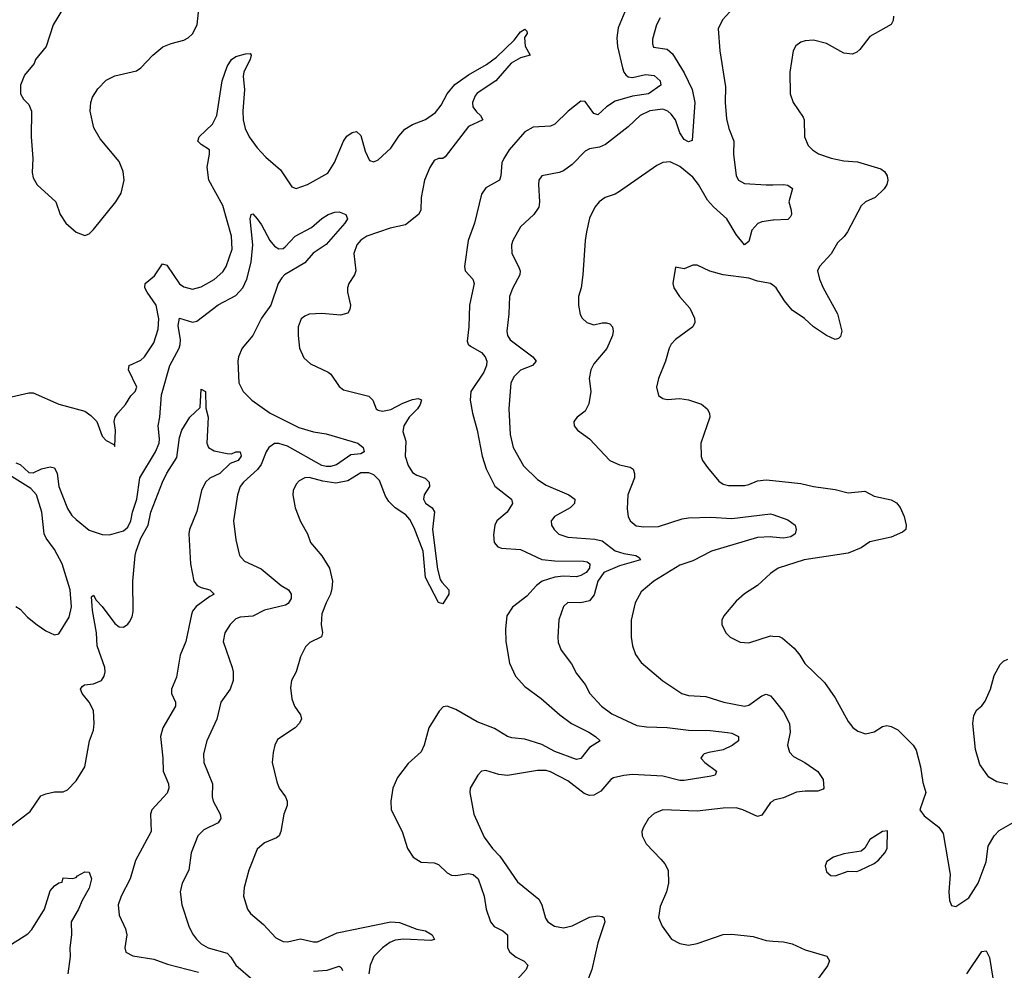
# Model space of a CAD drawing. Header units: inches. Extents: x 1694797 to 1849917, y 907313 to 1017959.
# Tile 400 of 656: x 1736508 to 1741074, y 984966 to 989374. Entities that reach past the tile are written whole.
import ezdxf

# ---------------------------------------------------------------- set-up
doc = ezdxf.new("R2010")
doc.units = ezdxf.units.IN
doc.header["$MEASUREMENT"] = 0
doc.layers.add('B7938', color=7, linetype='Continuous')
doc.layers.add('B7948', color=7, linetype='Continuous')

msp = doc.modelspace()

# ---------------------------------------------------------------- linework, layer by layer
at = {"layer": 'B7938', "color": 5}
for points, elevation in [([(1740000, 989490.4), (1739970, 989497), (1739944.1, 989495.9), (1739912.2, 989487.8), (1739876.4, 989470), (1739801.6, 989410), (1739767, 989373), (1739747.9, 989332.1), (1739754.6, 989230), (1739781.8, 989061.8), (1739779.6, 988990), (1739786, 988914), (1739796, 988870), (1739820.2, 988810), (1739818.5, 988750), (1739831.2, 988650), (1739841.5, 988630), (1739870, 988614.5), (1739970, 988607.7), (1740000, 988608.6)], 860), ([(1736711.2, 989428.8), (1736663.6, 989350), (1736630.3, 989249.7), (1736581, 989190), (1736576, 989170), (1736530, 989116), (1736512, 989070), (1736512.7, 989030), (1736526, 989006), (1736550, 988980.7), (1736562.6, 988950), (1736561.7, 988830), (1736568.8, 988730), (1736565.9, 988665.9), (1736570, 988641), (1736590, 988607.7), (1736675.5, 988530), (1736695.5, 988470), (1736723, 988430), (1736770, 988388.5), (1736810, 988372.7), (1736830, 988381.6), (1736850, 988400.4), (1736954.8, 988530), (1736978.7, 988570), (1736992.9, 988630), (1736987.7, 988670), (1736970, 988715.6), (1736881.1, 988821.1), (1736852.8, 988872.8), (1736835.5, 988950), (1736838.8, 988990), (1736846.1, 989013.9), (1736870, 989054), (1736910, 989093.4), (1736950, 989112.8), (1737050, 989137.1), (1737069.7, 989150.3), (1737125.6, 989210), (1737172.2, 989247.8), (1737210, 989264.2), (1737270, 989278.5), (1737290, 989289.1), (1737310, 989307.6), (1737331.3, 989350), (1737341.2, 989438.8)], 820), ([(1739314.9, 989410), (1739284, 989336), (1739276.8, 989290), (1739280.9, 989250), (1739303.6, 989150), (1739309.8, 989129.8), (1739318.8, 989118.8), (1739330, 989108.4), (1739350, 989105.1), (1739410, 989119.9), (1739450, 989115.1), (1739479, 989090), (1739481.6, 989070), (1739423.6, 989030), (1739350, 989019.1), (1739270, 988995.3), (1739230.1, 988970), (1739190, 988933), (1739170, 988939.4), (1739130, 988994.4), (1739110, 988996.2), (1739051.3, 988950), (1738990, 988889.7), (1738970, 988879.7), (1738890, 988875.8), (1738850, 988853.6), (1738778.8, 988770), (1738753.2, 988730), (1738744.2, 988710), (1738739.3, 988650), (1738732.6, 988630), (1738670, 988593.6), (1738650, 988564.2), (1738617.3, 988430), (1738588.5, 988350), (1738570.3, 988230), (1738573.7, 988210), (1738610, 988170.4), (1738615.2, 988150), (1738593.4, 988050), (1738591.2, 987950), (1738583.6, 987883.6), (1738587.2, 987870), (1738599.3, 987859.3), (1738650.1, 987830.1), (1738667.2, 987810), (1738674.8, 987790), (1738673, 987770), (1738660.5, 987739.5), (1738600.2, 987650), (1738597.1, 987610), (1738607.7, 987550), (1738630.2, 987470), (1738653.5, 987350), (1738671.4, 987291.4), (1738711.5, 987211.5), (1738789.1, 987150), (1738793.2, 987130), (1738769.5, 987090.5), (1738721.5, 987050), (1738711.4, 987030), (1738705.5, 986985.5), (1738708.5, 986950), (1738725.5, 986930), (1738743, 986923), (1738830, 986917.3), (1738930, 986871.1), (1738990, 986864.6), (1739123.3, 986863.3), (1739139.4, 986859.4), (1739152.1, 986850), (1739150.5, 986830), (1739135.1, 986810), (1739110, 986796), (1739090, 986790.4), (1739030, 986793.2), (1738990.4, 986789.6), (1738931.1, 986770), (1738905, 986750), (1738859.6, 986700.4), (1738793.6, 986650), (1738768, 986610), (1738760.7, 986550), (1738763.2, 986490), (1738779.6, 986390), (1738807.4, 986330), (1738850, 986281.7), (1738926.9, 986226.9), (1739013.1, 986150), (1739067.1, 986110), (1739148.1, 986070), (1739178.9, 986050), (1739199.3, 986030), (1739150, 985999.8), (1739110, 985948), (1739090, 985944.1), (1738990, 985980.7), (1738930, 986013.4), (1738850, 986037.3), (1738790, 986043.1), (1738770, 986049.3), (1738710, 986087.5), (1738630, 986117.3), (1738530, 986175.9), (1738490, 986190.9), (1738472.6, 986187.4), (1738452.8, 986167.2), (1738405.7, 986090), (1738383.2, 986010), (1738370, 985979.5), (1738310, 985925.1), (1738260.6, 985859.4), (1738239.1, 985810), (1738229.2, 985750), (1738231.5, 985710), (1738282, 985610), (1738307, 985530), (1738333, 985490), (1738370, 985467.2), (1738430, 985463.6), (1738450, 985456), (1738490, 985417.7), (1738510, 985406.5), (1738530, 985405.4), (1738590, 985414.3), (1738610.6, 985410.6), (1738634.4, 985390), (1738662.8, 985310), (1738671.8, 985250), (1738691.3, 985190), (1738709, 985169), (1738748.3, 985148.3), (1738770.1, 985130.1), (1738771, 985070), (1738780.7, 985050), (1738810, 985026.7), (1738848.4, 985008.4), (1738864.6, 984990), (1738856.9, 984970), (1738802.2, 984910)], 820), ([(1739478, 989382), (1739461.6, 989350), (1739443.4, 989283.4), (1739442.3, 989262.3), (1739447.1, 989247.1), (1739510, 989236.5), (1739536.2, 989216.2), (1739590, 989128), (1739626.4, 989050), (1739639.2, 988990), (1739626.4, 988813.6), (1739610, 988807.8), (1739590, 988818), (1739570, 988849.7), (1739548.9, 988908.9), (1739530, 988936.4), (1739514.3, 988950), (1739490, 988958.5), (1739430, 988951.7), (1739384.9, 988930), (1739330, 988876.4), (1739224.7, 988795.3), (1739197.2, 988782.8), (1739150, 988775.3), (1739130, 988764.8), (1739070, 988702.4), (1739030, 988672.8), (1739010, 988664.8), (1738930, 988649.4), (1738916.4, 988630), (1738914, 988610), (1738919.5, 988530), (1738915.6, 988504.4), (1738893, 988470), (1738830, 988414), (1738794.6, 988350), (1738789, 988330), (1738790.3, 988290), (1738822, 988230), (1738829.1, 988210), (1738828.1, 988190), (1738792.9, 988127.1), (1738779.2, 988090), (1738776.2, 988010), (1738766.9, 987930), (1738770.3, 987910), (1738783.1, 987890), (1738888, 987810), (1738902.8, 987790), (1738886, 987770), (1738830, 987748.2), (1738801.2, 987718.8), (1738786.3, 987690), (1738776.1, 987570), (1738782.6, 987450), (1738796.3, 987390), (1738844.8, 987304.8), (1738910, 987242.4), (1738950, 987216.1), (1739054, 987170), (1739083, 987150), (1739080.4, 987130), (1739061.6, 987110), (1738987.7, 987070), (1738979.9, 987060.1), (1738973, 987050), (1738974.9, 987030), (1738986, 987010), (1739008.3, 986988.3), (1739050, 986973.6), (1739175.3, 986964.7), (1739210, 986958.1), (1739270, 986911.3), (1739310, 986898), (1739364.7, 986890), (1739380.7, 986880.7), (1739387.3, 986870), (1739290, 986841.2), (1739217.7, 986810), (1739189.1, 986770), (1739172.7, 986707.3), (1739150, 986679.8), (1739110, 986670.6), (1739050, 986672), (1739030, 986653.3), (1739008.3, 986591.7), (1739003.6, 986510), (1739005.9, 986485.9), (1739019.6, 986450), (1739066.5, 986386.5), (1739090, 986342.4), (1739130.9, 986290.9), (1739151.6, 986250), (1739206, 986190), (1739254.7, 986154.7), (1739370, 986100.6), (1739414.6, 986094.6), (1739510, 986092.1), (1739610, 986079.5), (1739710, 986077.5), (1739790, 986068.1), (1739810, 986064.8), (1739842, 986050), (1739841.1, 986030), (1739812.3, 986007.7), (1739771.1, 985988.9), (1739703.7, 985976.3), (1739681.6, 985970), (1739676.1, 985963.9), (1739666.7, 985950), (1739685.7, 985930), (1739739.3, 985890), (1739734, 985870), (1739714.3, 985865.7), (1739590, 985845.7), (1739570, 985846.4), (1739490, 985866.4), (1739350, 985873.1), (1739310, 985869.8), (1739262, 985858), (1739249.5, 985850.5), (1739203.6, 985796.4), (1739170, 985778.5), (1739150, 985777), (1739125.3, 985785.3), (1739050, 985844), (1738970, 985886.8), (1738950, 985892.8), (1738910, 985892), (1738770, 985869.8), (1738730, 985874.5), (1738670, 985893), (1738650, 985889.5), (1738632.7, 985870), (1738597.1, 985810), (1738596.4, 985790), (1738614.9, 985690), (1738662.6, 985582.6), (1738700.9, 985530), (1738734.4, 985494.4), (1738816.9, 985376.9), (1738915.7, 985295.7), (1738930.2, 985270), (1738947.3, 985207.3), (1738957.6, 985190), (1738987.7, 985170), (1739030, 985162.2), (1739070, 985172.3), (1739150, 985212.6), (1739190, 985218.7), (1739210, 985215.5), (1739217.3, 985210), (1739222.4, 985190), (1739190, 985093.2), (1739161.1, 984970), (1739146, 984930)], 840), ([(1736430, 987615.8), (1736550, 987643.1), (1736570, 987643.7), (1736690, 987590.5), (1736810, 987559.1), (1736838.5, 987538.6), (1736865.5, 987510), (1736890, 987442), (1736910, 987423), (1736944.7, 987404.7), (1736950, 987394), (1736953.3, 987470), (1736947, 987510), (1736951.6, 987530), (1736962.9, 987550), (1736998.7, 987590), (1737023.5, 987630), (1737043.1, 987650), (1737051.3, 987670), (1737012.7, 987750), (1737016.4, 987770), (1737070, 987795), (1737087.6, 987810), (1737130, 987875.8), (1737150, 987938.8), (1737152.8, 987987.2), (1737140.6, 988050), (1737098.8, 988110), (1737089.3, 988130), (1737089.4, 988150.6), (1737134, 988186), (1737170, 988242.3), (1737190, 988235.8), (1737250, 988149.2), (1737270, 988134.4), (1737310, 988124.9), (1737350, 988135.5), (1737410, 988169.2), (1737450, 988204.9), (1737466, 988230), (1737493.1, 988310), (1737490.4, 988370), (1737450, 988512.6), (1737385.8, 988630), (1737378.4, 988690), (1737389, 988750), (1737387.8, 988770), (1737350, 988794.6), (1737334.6, 988810), (1737340.2, 988830), (1737401.6, 988890), (1737423.2, 988930), (1737446.6, 989090), (1737470, 989156.5), (1737490.8, 989190), (1737510, 989203), (1737555, 989215), (1737576.3, 989216.3), (1737581.6, 989210), (1737576.5, 989190), (1737547.3, 989132.7), (1737544.7, 989110), (1737550.1, 989050), (1737542.7, 988950), (1737545.1, 988910), (1737554.5, 988870), (1737573, 988830), (1737610, 988779), (1737650, 988736.5), (1737717.1, 988677.1), (1737770, 988598.7), (1737790, 988591.5), (1737843.6, 988610), (1737937.6, 988662.4), (1737968.8, 988711.2), (1738010, 988811.1), (1738025.7, 988834.3), (1738050, 988851.3), (1738070, 988855.8), (1738090, 988837.4), (1738110, 988764.9), (1738130, 988721.6), (1738150, 988714), (1738170, 988724.2), (1738230, 988778.6), (1738265.8, 988834.2), (1738294.3, 988865.7), (1738330, 988888.1), (1738390, 988911.4), (1738436.3, 988943.7), (1738463.3, 988976.8), (1738490.4, 989030), (1738526, 989074), (1738590, 989118), (1738673.6, 989166.4), (1738719.6, 989200.4), (1738801.6, 989278.4), (1738830, 989317.7), (1738850, 989330.2), (1738859.9, 989319.9), (1738861.6, 989310), (1738848.6, 989291.4), (1738851.8, 989251.8), (1738874.8, 989210), (1738830, 989196.9), (1738788.1, 989171.9), (1738716.1, 989090), (1738630, 989032.8), (1738619.9, 989020.1), (1738607.5, 988990), (1738610.1, 988970), (1738626.6, 988946.6), (1738645.2, 988930), (1738656.1, 988910), (1738590, 988879.3), (1738481.4, 988738.6), (1738470, 988730.7), (1738450, 988729.8), (1738430, 988720.3), (1738410, 988687.8), (1738385.7, 988630), (1738370.1, 988550.1), (1738368.5, 988490), (1738357.6, 988470), (1738297, 988423), (1738226.5, 988406.5), (1738118.7, 988370), (1738090, 988352.2), (1738071.1, 988330), (1738057.7, 988290), (1738066.3, 988210), (1738061.1, 988190), (1738034.9, 988150), (1738028.9, 988130), (1738029, 988110), (1738042.3, 988050), (1738039.5, 988030), (1738030, 988012.3), (1737996.2, 988003.8), (1737908.9, 988011.1), (1737850, 988008), (1737830, 987999.7), (1737813.8, 987986.2), (1737800.2, 987950), (1737799.7, 987910), (1737806.5, 987850), (1737826.4, 987806.4), (1737857.3, 987777.3), (1737939.4, 987739.4), (1737950.4, 987730), (1737990, 987673), (1738010, 987657.6), (1738128, 987628), (1738145.3, 987610), (1738162, 987570), (1738170, 987563.1), (1738190, 987558.4), (1738230, 987567), (1738284.3, 987595.7), (1738330, 987613.1), (1738356.8, 987616.8), (1738371.7, 987611.7), (1738366, 987590), (1738353.1, 987570), (1738314.2, 987530), (1738290.1, 987490), (1738284.8, 987464.8), (1738299.3, 987419.3), (1738296.2, 987350), (1738310, 987306.3), (1738330, 987274.4), (1738350, 987262), (1738388.2, 987248.2), (1738407.8, 987230), (1738408.1, 987210), (1738383.2, 987170), (1738381, 987150), (1738390, 987132), (1738420.3, 987110), (1738431.4, 987091.4), (1738422.2, 987010), (1738446.3, 986826.3), (1738458.3, 986778.3), (1738465.2, 986765.2), (1738498.5, 986730), (1738498.8, 986710), (1738470, 986665.6), (1738450, 986671.3), (1738390, 986786.6), (1738379.1, 986910), (1738338.3, 987018.3), (1738316.9, 987056.9), (1738298.5, 987078.5), (1738250, 987110.6), (1738219.3, 987139.3), (1738204.6, 987164.6), (1738176.7, 987236.7), (1738150, 987264), (1738126.8, 987273.2), (1738090, 987272), (1738030, 987235.5), (1737974.8, 987225.2), (1737913.6, 987233.6), (1737850, 987250.5), (1737830.2, 987249.8), (1737804.5, 987235.5), (1737790, 987219.5), (1737776.5, 987190), (1737774.3, 987170), (1737785.5, 987110), (1737810, 987047.7), (1737842.6, 986990), (1737856.4, 986950), (1737910, 986888.2), (1737945.3, 986830), (1737958.7, 986770), (1737956.5, 986736.5), (1737950.2, 986710), (1737929, 986670), (1737910, 986619), (1737905.6, 986570), (1737912.3, 986530), (1737907.7, 986512.3), (1737853.5, 986486.5), (1737834.2, 986465.8), (1737810, 986419.3), (1737790.4, 986350), (1737768, 986310), (1737764.1, 986275.9), (1737770, 986224.7), (1737783.1, 986190), (1737810.4, 986150), (1737815.5, 986130), (1737804.9, 986110), (1737785.5, 986090), (1737704.1, 986035.9), (1737691.7, 986010), (1737684.2, 985975.8), (1737678.9, 985930), (1737700.5, 985840.5), (1737711.8, 985810), (1737740.3, 985770), (1737748.9, 985750), (1737748.9, 985730), (1737732.6, 985690), (1737719.7, 985610), (1737711.3, 985590), (1737699.6, 985580.4), (1737643.4, 985556.6), (1737610, 985527), (1737570.2, 985429.8), (1737548.9, 985350), (1737546.7, 985310), (1737564.2, 985250), (1737578.4, 985230), (1737638.7, 985178.7), (1737696.5, 985116.5), (1737730, 985098.9), (1737750, 985098.3), (1737810, 985111.3), (1737870, 985097.6), (1737890, 985098.5), (1737980.2, 985139.8), (1738230, 985191.3), (1738270, 985188.1), (1738350, 985157.1), (1738390, 985149.2), (1738420.7, 985130), (1738431.1, 985108.9), (1738415.4, 985104.6), (1738290.1, 985109.9), (1738250, 985105.7), (1738224.9, 985095.1), (1738190, 985070.5), (1738150.1, 985030), (1738134, 984990), (1738127.5, 984950)], 780), ([(1740000, 988443.7), (1739950, 988436.8), (1739930.7, 988429.3), (1739902.7, 988397.3), (1739890, 988345.2), (1739870, 988329.6), (1739830, 988378.5), (1739787.9, 988450), (1739725.5, 988505.5), (1739697.6, 988537.6), (1739655.5, 988610), (1739630, 988644.1), (1739570, 988693.8), (1739525, 988715), (1739490, 988711.9), (1739462.6, 988697.4), (1739290, 988577.4), (1739270, 988565.4), (1739224, 988550), (1739194.9, 988530), (1739175.1, 988504.9), (1739150, 988453.2), (1739136.9, 988390), (1739130.2, 988350), (1739119.6, 988190), (1739111.4, 988130), (1739100.2, 988090), (1739098.9, 988050), (1739106.7, 988006.7), (1739116.4, 987990), (1739138, 987970), (1739170, 987959.6), (1739210, 987967.6), (1739230, 987968.7), (1739244.2, 987964.2), (1739257.6, 987950), (1739259.6, 987930), (1739257.3, 987910), (1739231.4, 987848.6), (1739170, 987778.7), (1739156.1, 987750), (1739149.1, 987710), (1739156.9, 987650), (1739147, 987593), (1739130, 987558), (1739094, 987530), (1739077.3, 987510), (1739079.1, 987490), (1739094.8, 987470), (1739150, 987430.5), (1739245.5, 987330), (1739290, 987310.3), (1739339.2, 987299.2), (1739353, 987290), (1739359.5, 987270), (1739359, 987250), (1739329, 987170), (1739325.1, 987105.1), (1739330.5, 987070), (1739339.3, 987050), (1739367.5, 987027.5), (1739401.8, 987021.8), (1739470, 987024.4), (1739581, 987059), (1739610, 987063.8), (1739713, 987067), (1739810, 987060.7), (1739990, 987082.3), (1740000, 987078.9)], 860), ([(1736490, 987319.4), (1736510.6, 987310.6), (1736550, 987274.2), (1736570, 987271.9), (1736609.2, 987290.7), (1736650, 987300.2), (1736670, 987296.5), (1736681.5, 987270), (1736690.2, 987210), (1736730, 987107), (1736750, 987074.9), (1736770, 987056.5), (1736830, 987007.2), (1736890, 986986.7), (1736925.1, 986985.1), (1736990, 987003.8), (1737010, 987020.7), (1737024.1, 987050), (1737031.3, 987090), (1737050.9, 987150), (1737064.9, 987250), (1737138.4, 987370), (1737154.3, 987410), (1737157.1, 987430), (1737150.4, 987490), (1737158.8, 987530), (1737165.1, 987634.9), (1737204.5, 987770), (1737247.4, 987850), (1737252.4, 987867.6), (1737253.8, 987890), (1737243.6, 987956.4), (1737249, 987990), (1737310, 987970.6), (1737330, 987976.6), (1737428.2, 988051.8), (1737510, 988095.7), (1737542.4, 988130), (1737561.2, 988170), (1737581.2, 988250), (1737589, 988330), (1737577, 988450), (1737582, 988470), (1737590, 988474), (1737610, 988450.5), (1737630, 988422.4), (1737668.6, 988350), (1737690, 988323.2), (1737710, 988311), (1737730, 988313.4), (1737740, 988320), (1737786.4, 988370), (1737861.3, 988410), (1737910, 988452.2), (1737939.3, 988470), (1737970, 988482), (1737990, 988482.4), (1738021, 988470), (1738028.4, 988450), (1738016.1, 988430), (1737930, 988332), (1737869.5, 988290.5), (1737830, 988245.7), (1737736.9, 988190), (1737723.2, 988176.8), (1737706.9, 988150), (1737673.4, 988050), (1737630.1, 987990), (1737590, 987909.8), (1737539.7, 987850), (1737522.6, 987810), (1737519.2, 987790), (1737524.6, 987690), (1737544.6, 987650), (1737584.2, 987610), (1737670.3, 987550), (1737803.3, 987483.3), (1737870, 987462.2), (1737930, 987453.6), (1738077, 987410), (1738100.7, 987390), (1738105.7, 987370), (1738090, 987360.3), (1738043.3, 987356.7), (1737976.9, 987310), (1737950, 987301.8), (1737930, 987301.5), (1737910, 987306.7), (1737750, 987395.6), (1737710, 987408.8), (1737690, 987408.5), (1737663, 987390), (1737650.9, 987370), (1737628.5, 987311.5), (1737611.5, 987288.5), (1737545.5, 987230), (1737530.2, 987210), (1737518, 987170), (1737500.3, 987050), (1737510, 986962), (1737527, 986890), (1737550, 986862.4), (1737627.4, 986827.4), (1737720.7, 986750), (1737754.2, 986730), (1737767.9, 986710), (1737766.7, 986690), (1737753.4, 986666.6), (1737741.4, 986658.6), (1737643.6, 986636.4), (1737590, 986607.4), (1737530, 986604.1), (1737510, 986595.1), (1737483.9, 986570), (1737458.8, 986530), (1737451.1, 986490), (1737493.8, 986370), (1737498.5, 986350), (1737498, 986310), (1737484.7, 986270), (1737441.5, 986210), (1737422.4, 986130), (1737376.1, 986030), (1737360.2, 985970), (1737362.7, 985930), (1737401.6, 985830), (1737400.2, 985770), (1737405.6, 985750), (1737437.7, 985690), (1737440.3, 985670), (1737428.2, 985650), (1737362.1, 985617.9), (1737334.3, 985590), (1737303.6, 985510), (1737292.9, 985430), (1737262.3, 985370), (1737253.1, 985330), (1737260.3, 985270), (1737292.9, 985170), (1737310, 985134.9), (1737328.8, 985110), (1737350, 985088.9), (1737383, 985070), (1737470, 985044.6), (1737487.1, 985027.1), (1737510.2, 984990), (1737590, 984921.2)], 760), ([(1740000, 988143.2), (1739990, 988151.1), (1739930, 988162), (1739890, 988175.4), (1739770, 988191.1), (1739708.5, 988208.5), (1739650, 988235.1), (1739630, 988236), (1739590, 988219), (1739550, 988226), (1739537.3, 988150), (1739542, 988130), (1739568, 988090), (1739615.5, 988035.5), (1739637, 987990), (1739638.7, 987970), (1739630, 987949.6), (1739550, 987891.6), (1739530, 987869.2), (1739519.3, 987850), (1739503, 987790), (1739470.6, 987710), (1739460.7, 987670), (1739470.6, 987630.6), (1739490, 987617.3), (1739510, 987613.4), (1739570, 987618), (1739610, 987611.7), (1739670, 987590.3), (1739696.5, 987570), (1739706.5, 987550), (1739708, 987530), (1739666.9, 987410), (1739669.1, 987349.1), (1739675.3, 987330), (1739697.8, 987297.8), (1739750, 987234.4), (1739770, 987219.5), (1739794.5, 987214.5), (1739870, 987214), (1739890, 987218.2), (1739930, 987236.3), (1739970, 987240.1), (1740000, 987237.1)], 880), ([(1736466.5, 985633.5), (1736557.5, 985702.5), (1736605.6, 985774.4), (1736630, 985784.9), (1736670, 985793), (1736710, 985794), (1736730, 985802), (1736770, 985843.7), (1736810.8, 985910), (1736832.7, 986030), (1736850, 986079.1), (1736852.9, 986110), (1736849.8, 986170), (1736829.8, 986210), (1736798.4, 986250), (1736791, 986270), (1736797.8, 986282.2), (1736809.4, 986290), (1736850, 986294.6), (1736886.9, 986310), (1736900.2, 986330), (1736905.2, 986350), (1736903, 986370), (1736868, 986470), (1736864.8, 986530), (1736846.3, 986633.7), (1736841.7, 986698.3), (1736850, 986704.9), (1736862.2, 986682.2), (1736890, 986653.4), (1736950, 986573.4), (1736970, 986558), (1736990, 986557), (1737010, 986570.4), (1737018.1, 986581.8), (1737030, 986605.5), (1737035, 986630), (1737033.4, 986770), (1737043.1, 986890), (1737048.4, 986910), (1737069.6, 986970), (1737103.5, 987030), (1737116, 987090), (1737170, 987228.7), (1737190, 987271.4), (1737236.3, 987343.7), (1737250, 987436), (1737260.5, 987470), (1737297.4, 987530), (1737344.8, 987575.2), (1737350, 987661), (1737370.2, 987650.2), (1737372, 987572), (1737382.4, 987530), (1737376.4, 987410), (1737384, 987390), (1737410, 987374.9), (1737470, 987362), (1737490, 987360.5), (1737510, 987370.3), (1737530, 987370.4), (1737535.6, 987350), (1737522, 987330), (1737483.8, 987316.2), (1737436.5, 987270), (1737390, 987247.5), (1737370.4, 987229.6), (1737350.6, 987190), (1737330, 987094), (1737295.6, 987010), (1737291.9, 986990), (1737301, 986850), (1737316.5, 986770), (1737331.8, 986750), (1737350, 986740.6), (1737390.6, 986730), (1737410.8, 986710), (1737390, 986699.7), (1737326.9, 986653.1), (1737309.5, 986630.5), (1737304.7, 986615.3), (1737279.3, 986490), (1737252.3, 986427.7), (1737235, 986325), (1737211.8, 986270), (1737212.4, 986250), (1737230.4, 986210), (1737230.4, 986190), (1737171.3, 986090), (1737160.6, 986050), (1737172.1, 985950), (1737173.4, 985890), (1737197.7, 985830), (1737199.5, 985810), (1737192.2, 985787.8), (1737121.1, 985710), (1737114.6, 985690), (1737118.5, 985610), (1737045.2, 985474.8), (1737020.9, 985390), (1736979.1, 985310), (1736964.6, 985270), (1736970, 985221), (1736998.2, 985158.2), (1737004.9, 985130), (1736996.3, 985070), (1737001, 985050), (1737033.1, 985033.1), (1737130, 985017.8), (1737194.2, 984994.2), (1737337.3, 984957.3)], 740), ([(1736490, 986653), (1736510, 986640.4), (1736544.1, 986604.1), (1736588.6, 986568.6), (1736630, 986539.5), (1736670, 986522), (1736690, 986526), (1736737.2, 986602.8), (1736749.2, 986650.8), (1736742.2, 986730), (1736705.2, 986850), (1736670, 986917), (1736630.8, 986970), (1736621.8, 986990), (1736611.7, 987090), (1736586, 987170), (1736560.5, 987200.5), (1736448.7, 987270)], 760), ([(1740000, 986974.9), (1739990, 986975.9), (1739930, 986972.2), (1739716.5, 986910), (1739630, 986864.1), (1739570, 986845.2), (1739448.7, 986770), (1739390, 986721.6), (1739362.7, 986670), (1739343.6, 986590), (1739343.7, 986510), (1739350.3, 986470), (1739364.2, 986430), (1739390, 986393.4), (1739490, 986308.4), (1739578.8, 986250), (1739610, 986240.3), (1739690, 986236.1), (1739774, 986210), (1739870, 986190.2), (1739890, 986196.1), (1739950, 986239), (1739970, 986246.3), (1739990, 986238.9), (1740000, 986226.5)], 860), ([(1740000, 986813.1), (1739990, 986806.6), (1739930, 986749.5), (1739870, 986712), (1739830, 986678), (1739773.4, 986610), (1739764, 986590), (1739764, 986570), (1739782.8, 986530), (1739802.8, 986510), (1739850, 986487), (1739890, 986484.2), (1739990, 986516.4), (1740000, 986515.7)], 880), ([(1740000, 985750.4), (1739990, 985744.2), (1739950, 985684.5), (1739930, 985678.7), (1739860.9, 985710), (1739830, 985718.5), (1739770, 985718.3), (1739650, 985704.5), (1739490, 985709.6), (1739450, 985693.3), (1739424.9, 985670), (1739401.3, 985630), (1739394, 985610), (1739394.4, 985590), (1739412.9, 985552.9), (1739481.7, 985481.7), (1739499.5, 985459.5), (1739514.9, 985430), (1739517, 985370), (1739507, 985330), (1739478.5, 985261.4), (1739470.4, 985210), (1739488.2, 985170), (1739530.6, 985110), (1739570, 985090.4), (1739610, 985083.1), (1739650, 985090.3), (1739770, 985131.7), (1739810, 985133.8), (1739910, 985122.6), (1739970, 985103.6), (1740000, 985101.4)], 860), ([(1736470, 985087.4), (1736545.4, 985134.6), (1736564.8, 985155.2), (1736623.5, 985250), (1736650, 985334), (1736670, 985357.3), (1736690, 985372), (1736706, 985374), (1736710, 985394), (1736752, 985392), (1736770, 985396), (1736775.9, 985404.1), (1736810, 985423), (1736830, 985420.7), (1736841.3, 985390), (1736830, 985347.3), (1736798, 985290), (1736781.7, 985250), (1736746.4, 985190), (1736748, 985130), (1736741.1, 985070), (1736742.3, 985030), (1736731.6, 984950)], 720), ([(1737870, 984962.2), (1737933.7, 984966.3), (1737990, 984985.3), (1737999.2, 984979.2), (1738004.9, 984964.9)], 760)]:
    msp.add_lwpolyline(points, dxfattribs=dict(at, elevation=elevation))
at = {"layer": 'B7948', "color": 5}
for points, elevation in [([(1740560.2, 989390), (1740559, 989370), (1740550, 989352), (1740450, 989296.1), (1740403.7, 989236.3), (1740390, 989223.5), (1740370, 989214), (1740330, 989219.3), (1740250, 989263.7), (1740190, 989278.4), (1740150, 989276), (1740130.2, 989269.8), (1740106.9, 989253.1), (1740094.4, 989230), (1740079.5, 989130), (1740081.1, 989030), (1740094.9, 988990), (1740142, 988922), (1740146, 988910), (1740147.2, 988830), (1740164.9, 988790), (1740184.4, 988770), (1740212, 988752), (1740271.4, 988731.4), (1740330, 988718.7), (1740394.1, 988714.1), (1740502, 988682), (1740519.3, 988670), (1740530.3, 988650), (1740533.4, 988630), (1740528.9, 988610), (1740516.5, 988590), (1740474.6, 988550), (1740430.2, 988529.8), (1740410.4, 988510), (1740347.7, 988390), (1740331.7, 988368.3), (1740300.1, 988339.9), (1740271.6, 988288.4), (1740217.3, 988230), (1740207.3, 988210), (1740216.5, 988170), (1740234.3, 988130), (1740300.8, 988010), (1740321.1, 987930), (1740315.1, 987904.9), (1740304.9, 987895.1), (1740290, 987891.5), (1740250, 987909.8), (1740190, 987949.8), (1740147.7, 987987.7), (1740090, 988026.8), (1740055.4, 988070), (1740016.8, 988130), (1740000, 988143.2)], 880), ([(1740000, 988608.6), (1740050.2, 988610.2), (1740070, 988606.4), (1740091.8, 988591.8), (1740074.9, 988530), (1740086, 988490), (1740087.2, 988470), (1740081.5, 988458.5), (1740070, 988446.6), (1740004.4, 988444.4), (1740000, 988443.7)], 860), ([(1740000, 987237.1), (1740130, 987223.8), (1740189.5, 987209.5), (1740290, 987195), (1740350, 987179.8), (1740427, 987187), (1740470, 987164.5), (1740550, 987148.2), (1740573.9, 987133.9), (1740591.4, 987111.4), (1740609.2, 987070), (1740619.7, 987030), (1740616.9, 987010), (1740602, 986998), (1740550, 986975), (1740450, 986952.3), (1740410, 986925), (1740350, 986900.9), (1740146, 986870), (1740026, 986830), (1740000, 986813.1)], 880), ([(1740000, 987078.9), (1740070, 987055.2), (1740103.7, 987030), (1740108.9, 987010), (1740104, 986990), (1740084.8, 986975.2), (1740050.1, 986969.9), (1740000, 986974.9)], 860), ([(1740000, 986515.7), (1740030, 986513.4), (1740045.8, 986505.8), (1740099.3, 986459.3), (1740126.5, 986426.5), (1740149.2, 986389.2), (1740241.1, 986301.1), (1740290.4, 986230), (1740350, 986119.1), (1740372.4, 986092.4), (1740395.2, 986075.2), (1740430, 986063.1), (1740470, 986071.7), (1740510, 986095.8), (1740530, 986100.4), (1740550, 986097.1), (1740580.5, 986080.5), (1740650.8, 986010), (1740666.2, 985986.2), (1740685.5, 985910), (1740696, 985836), (1740710.8, 985790.8), (1740682.8, 985710), (1740702.3, 985682.3), (1740770.3, 985630.3), (1740790, 985601), (1740823.1, 985410), (1740817.6, 985330), (1740820.5, 985290), (1740830, 985266), (1740850, 985262), (1740910, 985301.3), (1740953.5, 985370), (1740989.6, 985469.6), (1740998.7, 985541.3), (1741026.6, 985590), (1741050, 985614), (1741136.6, 985663.4)], 880), ([(1741090, 985828.5), (1741039.5, 985839.5), (1741002.2, 985862.2), (1740960.6, 985920.6), (1740940.7, 985990), (1740928.7, 986110), (1740933.2, 986146.8), (1740946.6, 986173.4), (1740970, 986192.4), (1740986, 986214), (1741009.8, 986270), (1741026.8, 986333.2), (1741055.7, 986384.3), (1741070, 986399.5), (1741090, 986408.5)], 880), ([(1740000, 986226.5), (1740050, 986164.6), (1740078.3, 986110), (1740080.5, 986070), (1740069.4, 986010), (1740077.5, 985977.5), (1740097.3, 985957.3), (1740149, 985929), (1740210, 985887.2), (1740233.4, 985850), (1740238, 985810), (1740234.9, 985805.1), (1740210, 985796.8), (1740150, 985797.2), (1740110, 985792.2), (1740050, 985766.2), (1740005.9, 985754.1), (1740000, 985750.4)], 860), ([(1740000, 985101.4), (1740050, 985097.7), (1740090, 985088.7), (1740150, 985060.7), (1740251.8, 985031.8), (1740263.6, 985010), (1740253.7, 984986.3), (1740185.8, 984894.1), (1740145.3, 984790), (1740062.6, 984670), (1740057.2, 984630), (1740066.5, 984590), (1740066.5, 984550), (1740030, 984443.7), (1740010, 984403.7), (1740000, 984390.6)], 860), ([(1740900.7, 984950), (1740970, 985053), (1740990, 985056.3), (1741005.7, 985025.7), (1741020.2, 984930)], 860)]:
    msp.add_lwpolyline(points, dxfattribs=dict(at, elevation=elevation))
at = {"layer": 'B7948', "color": 5, "elevation": 880}
msp.add_lwpolyline([(1740532.7, 985612.7), (1740510, 985609), (1740450, 985572), (1740427.5, 985532.5), (1740410, 985519), (1740330, 985506), (1740282, 985490), (1740251.3, 985470), (1740242.8, 985450), (1740250, 985422), (1740270, 985406), (1740290, 985404.7), (1740350, 985426), (1740390, 985424.7), (1740406, 985430), (1740470, 985460.7), (1740490, 985476.3), (1740520.7, 985510), (1740531.1, 985530)], close=True, dxfattribs=at)

doc.saveas('drawing.dxf')
